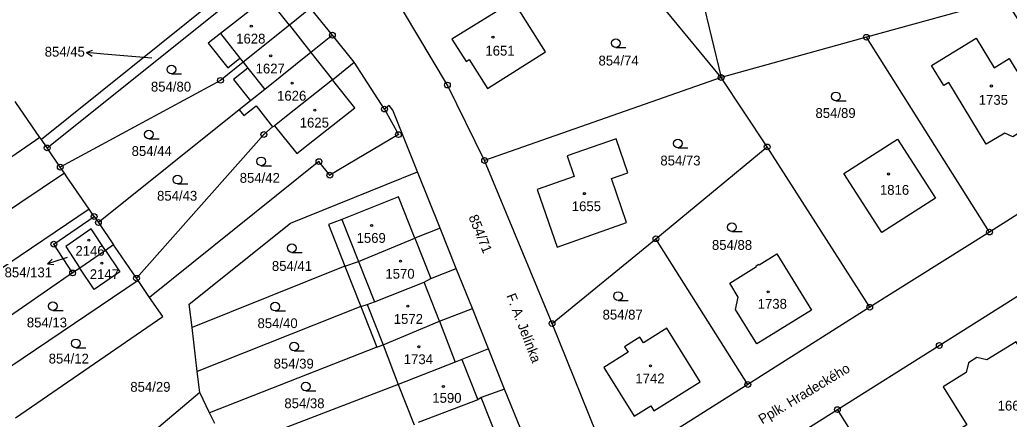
# Model space of a CAD drawing. Extents: x -680203 to -673936, y -1102717 to -1093650.
# Drawn here: x -679106 to -678934.7, y -1097695.8 to -1097626.7 of the extents above; entities that cross this region are included whole.
import ezdxf

# ---------------------------------------------------------------- set-up
doc = ezdxf.new("R2010")
doc.units = 0
for name, color, linetype in [('SOxx02xx_Koleje_param další_Popis10', 7, 'Continuous'), ('SOxx02xx_Staničení_Popis10', 7, 'Continuous'), ('SOxxxxxx_Koleje_hlavní_body_Popis10', 7, 'Continuous'), ('SOxxxxxx_Koleje_param další_Popis10', 7, 'Continuous'), ('SOxxxxxx_Osa_bod_P', 7, 'Continuous'), ('SOxxxxxx_Staničení_Popis10', 7, 'Continuous'), ('x_prac', 7, 'Continuous')]:
    doc.layers.add(name, color=color, linetype=linetype)

msp = doc.modelspace()

# ---------------------------------------------------------------- linework, layer by layer
at = {"layer": 'SOxx02xx_Koleje_param další_Popis10'}
for centre, radius in [((-679051.84, -1097629.37), 0.5), ((-679051.84, -1097629.37), 0.0303), ((-678959.4, -1097629.72), 0.5), ((-678959.4, -1097629.72), 0.0303), ((-678984.53, -1097636.69), 0.5), ((-679071.21, -1097637.18), 0.5), ((-679071.21, -1097637.18), 0.0303), ((-679031.92, -1097637.99), 0.5), ((-679031.92, -1097637.99), 0.0303), ((-678984.53, -1097636.69), 0.0303), ((-679042.81, -1097642.16), 0.5), ((-679042.81, -1097642.16), 0.0303), ((-679063.71, -1097646.55), 0.5), ((-679063.71, -1097646.55), 0.0303), ((-679040.41, -1097646.58), 0.5), ((-679040.41, -1097646.58), 0.0303), ((-679101.21, -1097648.88), 0.5), ((-678976.57, -1097648.7), 0.5), ((-679101.21, -1097648.88), 0.0303), ((-678976.57, -1097648.7), 0.0303), ((-679098.94, -1097652.2), 0.5), ((-679054.16, -1097651.25), 0.5), ((-679054.16, -1097651.25), 0.0303), ((-679025.48, -1097651.06), 0.5), ((-679025.48, -1097651.06), 0.0303), ((-679098.94, -1097652.2), 0.0303), ((-679052.28, -1097653.59), 0.5), ((-679052.28, -1097653.59), 0.0303), ((-679093.08, -1097660.74), 0.5), ((-679093.08, -1097660.74), 0.0303), ((-679092.35, -1097661.79), 0.5), ((-679092.35, -1097661.79), 0.0303), ((-678938.09, -1097663.44), 0.5), ((-678938.09, -1097663.44), 0.0303), ((-679100.06, -1097665.53), 0.5), ((-679100.06, -1097665.53), 0.0303), ((-678995.83, -1097664.6), 0.5), ((-678995.83, -1097664.6), 0.0303), ((-679096.8, -1097670.52), 0.5), ((-679096.8, -1097670.52), 0.0303), ((-679085.74, -1097671.43), 0.5), ((-679085.74, -1097671.43), 0.0303), ((-678958.82, -1097676.45), 0.5), ((-678958.82, -1097676.45), 0.0303), ((-679013.81, -1097679.28), 0.5), ((-679013.81, -1097679.28), 0.0303), ((-678946.78, -1097683.07), 0.5), ((-678946.78, -1097683.07), 0.0303), ((-678979.92, -1097689.82), 0.5), ((-678979.92, -1097689.82), 0.0303), ((-678964.41, -1097694.17), 0.5), ((-678964.41, -1097694.17), 0.0303)]:
    msp.add_circle(centre, radius, dxfattribs=at)
at = {"layer": 'SOxx02xx_Staničení_Popis10'}
for p, q in [((-679094.39, -1097632.39), (-679093.35, -1097631.98)), ((-679091.4, -1097632.65), (-679094.39, -1097632.39)), ((-679094.39, -1097632.39), (-679093.44, -1097632.98)), ((-679083.11, -1097633.35), (-679091.4, -1097632.65)), ((-679098.28, -1097667.99), (-679101.13, -1097668.92)), ((-679101.13, -1097668.92), (-679100.34, -1097668.13)), ((-679101.13, -1097668.92), (-679100.03, -1097669.08)), ((-679097.73, -1097667.82), (-679098.28, -1097667.99))]:
    msp.add_line(p, q, dxfattribs=at)
at = {"layer": 'SOxxxxxx_Koleje_hlavní_body_Popis10'}
for p, q in [((-679002.78, -1097631.49), (-679001.03, -1097631.49)), ((-679079.71, -1097636.06), (-679077.96, -1097636.06)), ((-678964.66, -1097640.71), (-678962.91, -1097640.71)), ((-679083.6, -1097647.3), (-679081.85, -1097647.3)), ((-678992.04, -1097648.88), (-678990.29, -1097648.88)), ((-679064.15, -1097651.95), (-679062.4, -1097651.95)), ((-679078.63, -1097655.12), (-679076.88, -1097655.12)), ((-678982.67, -1097663.34), (-678980.92, -1097663.34)), ((-679058.84, -1097666.98), (-679057.09, -1097666.98)), ((-679002.39, -1097675.26), (-679000.64, -1097675.26)), ((-679100.22, -1097677.03), (-679098.47, -1097677.03)), ((-679061.73, -1097677.1), (-679059.98, -1097677.1)), ((-679096.25, -1097683.45), (-679094.5, -1097683.45)), ((-679058.48, -1097683.99), (-679056.73, -1097683.99)), ((-679056.46, -1097690.92), (-679054.71, -1097690.92))]:
    msp.add_line(p, q, dxfattribs=at)
for centre in [(-679002.78, -1097630.74), (-679079.71, -1097635.31), (-678964.66, -1097639.96), (-679083.6, -1097646.55), (-678992.04, -1097648.13), (-679064.15, -1097651.2), (-679078.63, -1097654.37), (-678982.67, -1097662.59), (-679058.84, -1097666.23), (-679002.39, -1097674.51), (-679100.22, -1097676.28), (-679061.73, -1097676.35), (-679096.25, -1097682.7), (-679058.48, -1097683.24), (-679056.46, -1097690.17)]:
    msp.add_circle(centre, 0.75, dxfattribs=at)
at = {"layer": 'SOxxxxxx_Koleje_param další_Popis10'}
for centre in [(-679065.87, -1097627.79), (-679024.04, -1097629.71), (-679062.52, -1097632.96), (-679058.8, -1097637.67), (-678937.76, -1097638.16), (-679054.88, -1097642.33), (-678955.57, -1097653.39), (-679008.22, -1097656.79), (-679045.04, -1097662.29), (-679094.01, -1097664.86), (-679091.75, -1097668.84), (-679040.05, -1097668.48), (-678976.39, -1097673.78), (-679038.79, -1097676.25), (-679036.87, -1097683.28), (-678996.78, -1097686.6), (-679032.63, -1097690.16)]:
    msp.add_circle(centre, 0.175, dxfattribs=at)
at = {"layer": 'SOxxxxxx_Staničení_Popis10'}
for p, q in [((-679059.29, -1097627.63), (-679055.57, -1097632.35)), ((-679071.19, -1097629.09), (-679067.84, -1097633.33)), ((-679055.57, -1097632.35), (-679051.84, -1097637.07)), ((-679066.47, -1097635.07), (-679063.56, -1097638.75)), ((-679050.2, -1097661.24), (-679047.31, -1097668.54)), ((-679037.57, -1097664.52), (-679034.82, -1097671.49)), ((-679047.31, -1097668.54), (-679044.56, -1097675.5)), ((-679033.28, -1097678.84), (-679035.94, -1097672.09)), ((-679045.81, -1097675.97), (-679043.05, -1097682.95)), ((-679033.28, -1097678.84), (-679030.6, -1097685.94)), ((-679029.41, -1097685.48), (-679026.64, -1097692.45)), ((-679023.3, -1097699.06), (-679026.06, -1097692.07))]:
    msp.add_line(p, q, dxfattribs=at)
at = {"layer": 'x_prac'}
for p, q in [((-678984.53, -1097636.69), (-679003.26, -1097613.93)), ((-679062.79, -1097615.8), (-679102.21, -1097647.44)), ((-679101.21, -1097648.88), (-679061.66, -1097617.2)), ((-678989.3, -1097617.1), (-678984.53, -1097636.69)), ((-678935.44, -1097623.06), (-678959.4, -1097629.72)), ((-679055.62, -1097624.69), (-679059.29, -1097627.63)), ((-679051.84, -1097629.37), (-679055.62, -1097624.69)), ((-679059.29, -1097627.63), (-679067.28, -1097634.04)), ((-679051.84, -1097629.37), (-679055.57, -1097632.35)), ((-679048.07, -1097634.05), (-679051.84, -1097629.37)), ((-678959.4, -1097629.72), (-678984.53, -1097636.69)), ((-678938.09, -1097663.44), (-678959.4, -1097629.72)), ((-679051.84, -1097637.07), (-679048.07, -1097634.05)), ((-679042.81, -1097642.16), (-679048.07, -1097634.05)), ((-678984.53, -1097636.69), (-679025.48, -1097651.06)), ((-678976.57, -1097648.7), (-678984.53, -1097636.69)), ((-679066.02, -1097640.72), (-679067.98, -1097642.28)), ((-679067.98, -1097642.28), (-679092.35, -1097661.79)), ((-679042.81, -1097642.16), (-679040.41, -1097646.58)), ((-679062.18, -1097645.22), (-679061.84, -1097645.03)), ((-679102.46, -1097647.07), (-679126.66, -1097663.5)), ((-679102.21, -1097647.44), (-679102.46, -1097647.07)), ((-679101.21, -1097648.88), (-679102.21, -1097647.44)), ((-679098.94, -1097652.2), (-679101.21, -1097648.88)), ((-678995.83, -1097664.6), (-678976.57, -1097648.7)), ((-678958.82, -1097676.45), (-678976.57, -1097648.7)), ((-679013.81, -1097679.28), (-679025.48, -1097651.06)), ((-679098.22, -1097653.26), (-679122.52, -1097669.54)), ((-679098.22, -1097653.26), (-679098.94, -1097652.2)), ((-679033.19, -1097662.77), (-679037.09, -1097653.02)), ((-679093.96, -1097659.45), (-679118.2, -1097675.83)), ((-679093.35, -1097660.35), (-679093.96, -1097659.45)), ((-679093.08, -1097660.74), (-679093.35, -1097660.35)), ((-679100.06, -1097665.53), (-679093.08, -1097660.74)), ((-679093.08, -1097660.74), (-679092.35, -1097661.79)), ((-679092.35, -1097661.79), (-679089.71, -1097665.65)), ((-679033.19, -1097662.77), (-679037.57, -1097664.52)), ((-679030.4, -1097669.73), (-679033.19, -1097662.77)), ((-678938.09, -1097663.44), (-678958.82, -1097676.45)), ((-679096.8, -1097670.52), (-679100.06, -1097665.53)), ((-679013.81, -1097679.28), (-678995.83, -1097664.6)), ((-678979.92, -1097689.82), (-678995.83, -1097664.6)), ((-679091.12, -1097666.62), (-679095.56, -1097669.67)), ((-679089.71, -1097665.65), (-679091.12, -1097666.62)), ((-679096.8, -1097670.52), (-679113.82, -1097682.21)), ((-679095.56, -1097669.67), (-679096.8, -1097670.52)), ((-679049.67, -1097669.37), (-679076.13, -1097679.96)), ((-679049.67, -1097669.37), (-679046.93, -1097676.3)), ((-679027.61, -1097676.69), (-679030.4, -1097669.73)), ((-679085.45, -1097671.85), (-679111.13, -1097689.12)), ((-679085.45, -1097671.85), (-679085.74, -1097671.43)), ((-679083.47, -1097674.74), (-679085.45, -1097671.85)), ((-679046.93, -1097676.3), (-679075.23, -1097687.55)), ((-679046.93, -1097676.3), (-679044.13, -1097683.38)), ((-679024.82, -1097683.65), (-679027.61, -1097676.69)), ((-678958.82, -1097676.45), (-678979.92, -1097689.82)), ((-679075.23, -1097687.55), (-679076.13, -1097679.96)), ((-679044.13, -1097683.38), (-679073.09, -1097694.73)), ((-679044.13, -1097683.38), (-679043.05, -1097682.95)), ((-679043.05, -1097682.95), (-679040.44, -1097689.85)), ((-679022.03, -1097690.62), (-679024.82, -1097683.65)), ((-679074.8, -1097691.19), (-679075.23, -1097687.55)), ((-679074.8, -1097691.19), (-679087.96, -1097702.3)), ((-679073.09, -1097694.73), (-679074.8, -1097691.19)), ((-679040.44, -1097689.85), (-679069.98, -1097701.12)), ((-679040.44, -1097689.85), (-679037.67, -1097696.82)), ((-679019.24, -1097697.58), (-679022.03, -1097690.62)), ((-678982.08, -1097705.25), (-678964.41, -1097694.17)), ((-678944.57, -1097725.49), (-678964.41, -1097694.17)), ((-679072.2, -1097696.56), (-679073.09, -1097694.73))]:
    msp.add_line(p, q, dxfattribs=at)
for points in [[(-679059.29, -1097627.63), (-679063.15, -1097622.73), (-679071.19, -1097629.09), (-679073.32, -1097630.76), (-679069.96, -1097635), (-679067.84, -1097633.33), (-679067.28, -1097634.04)], [(-679014.94, -1097632.24), (-679020.47, -1097623.5), (-679031.15, -1097630.03), (-679028.69, -1097633.9), (-679028.18, -1097633.58), (-679024.97, -1097638.57), (-679014.94, -1097632.24)], [(-678935.44, -1097623.06), (-678919.47, -1097648.09), (-678920.39, -1097652.2), (-678938.09, -1097663.44)], [(-679025.48, -1097651.06), (-679031.92, -1097637.99), (-679039.55, -1097625.26)], [(-678931.5, -1097637.18), (-678932.14, -1097637.57), (-678929.14, -1097642.45), (-678932.31, -1097644.36), (-678932.35, -1097645.93), (-678934.07, -1097646.97), (-678935.42, -1097646.31), (-678938.64, -1097648.22), (-678945.14, -1097637.58), (-678945.99, -1097638.08), (-678948.11, -1097634.61), (-678940.4, -1097629.87), (-678937.26, -1097634.99), (-678934.69, -1097633.41), (-678933.37, -1097635.57), (-678932.73, -1097635.17), (-678931.5, -1097637.18)], [(-679055.57, -1097632.35), (-679063.56, -1097638.75), (-679066.02, -1097640.72)], [(-679067.28, -1097634.04), (-679071.21, -1097637.18), (-679098.94, -1097652.2)], [(-679067.28, -1097634.04), (-679066.47, -1097635.07), (-679068.94, -1097637.02), (-679066.02, -1097640.72)], [(-679061.84, -1097645.03), (-679058.02, -1097649.86), (-679056.03, -1097648.28), (-679047.98, -1097641.96), (-679051.84, -1097637.07)], [(-679051.84, -1097637.07), (-679059.84, -1097643.46), (-679061.84, -1097645.03)], [(-679102.46, -1097647.07), (-679106.63, -1097640.99), (-679106.73, -1097640.86)], [(-679067.98, -1097642.28), (-679067.18, -1097643.26), (-679065.05, -1097641.58), (-679062.18, -1097645.22)], [(-679037.09, -1097653.02), (-679041.37, -1097642.35), (-679042.03, -1097641.53), (-679042.81, -1097642.16)], [(-679062.18, -1097645.22), (-679063.71, -1097646.55), (-679085.74, -1097671.43)], [(-679040.41, -1097646.58), (-679052.28, -1097653.59), (-679054.16, -1097651.25), (-679083.47, -1097674.74)], [(-679003.51, -1097654.15), (-679000.68, -1097653.17), (-679002.71, -1097647.31), (-679011.21, -1097650.26), (-679009.96, -1097653.85), (-679016.39, -1097656.08), (-679012.95, -1097666.03), (-679000.9, -1097661.81), (-679003.51, -1097654.15)], [(-678956.71, -1097663.54), (-678963.28, -1097653.32), (-678953.99, -1097647.35), (-678947.41, -1097657.56), (-678956.71, -1097663.54)], [(-679093.96, -1097659.45), (-679097.78, -1097653.9), (-679098.22, -1097653.26)], [(-679076.13, -1097679.96), (-679076.61, -1097675.92), (-679059.09, -1097661.92), (-679037.09, -1097653.02)], [(-679037.57, -1097664.52), (-679040.4, -1097657.35), (-679050.2, -1097661.24), (-679052.52, -1097662.15), (-679049.67, -1097669.37)], [(-679091.12, -1097666.62), (-679093.58, -1097662.9), (-679098, -1097665.94), (-679095.56, -1097669.67)], [(-679049.67, -1097669.37), (-679047.31, -1097668.54), (-679037.57, -1097664.52)], [(-679091.12, -1097666.62), (-679088.66, -1097670.35), (-679093.1, -1097673.4), (-679095.56, -1097669.67)], [(-679085.74, -1097671.43), (-679088.92, -1097666.8), (-679089.71, -1097665.65)], [(-678982.05, -1097676.84), (-678981.57, -1097674.71), (-678983.06, -1097672.26), (-678978.41, -1097669.4), (-678978.5, -1097669.26), (-678978.03, -1097668.97), (-678977.94, -1097669.11), (-678974.87, -1097667.22), (-678968.89, -1097676.95), (-678977.04, -1097681.95), (-678978.38, -1097682.78), (-678979.99, -1097680.17), (-678982.05, -1097676.84)], [(-679046.93, -1097676.3), (-679045.81, -1097675.97), (-679044.56, -1097675.5), (-679035.94, -1097672.09), (-679034.82, -1097671.49), (-679030.4, -1097669.73)], [(-678964.41, -1097694.17), (-678946.78, -1097683.07), (-678929.16, -1097671.92)], [(-679106.71, -1097695.57), (-679081.2, -1097678.05), (-679083.47, -1097674.74)], [(-679043.05, -1097682.95), (-679033.28, -1097678.84), (-679027.61, -1097676.69)], [(-678979.92, -1097689.82), (-679003.42, -1097704.65), (-679004.82, -1097701.42), (-679013.81, -1097679.28)], [(-679000.66, -1097684.25), (-679004.87, -1097686.87), (-678999.6, -1097695.33), (-678996.72, -1097693.53), (-678996.19, -1097694.37), (-678988.16, -1097689.37), (-678993.94, -1097680.08), (-678997.98, -1097682.59), (-678998.59, -1097681.61), (-678999.99, -1097682.48), (-679001.27, -1097683.28), (-679000.66, -1097684.25)], [(-678946.08, -1097690.23), (-678942, -1097696.81), (-678943.37, -1097697.67), (-678942.46, -1097699.04), (-678948.07, -1097702.73), (-678944.46, -1097708.58), (-678934.54, -1097702.35), (-678933.35, -1097701.61), (-678924.82, -1097696.26), (-678927.79, -1097691.6), (-678933.47, -1097682.42), (-678938.57, -1097685.58), (-678940.27, -1097685.16), (-678941.71, -1097686.06), (-678942.13, -1097687.74), (-678943.33, -1097688.5), (-678946.08, -1097690.23)], [(-679024.82, -1097683.65), (-679029.41, -1097685.48), (-679030.6, -1097685.94), (-679040.44, -1097689.85)], [(-679022.03, -1097690.62), (-679026.06, -1097692.07), (-679026.64, -1097692.45), (-679037, -1097696.39)]]:
    msp.add_lwpolyline(points, dxfattribs=at)

# ---------------------------------------------------------------- texts
at = {"layer": 'SOxx02xx_Staničení_Popis10'}
for s, rotation, p in [('F. A. Jelínka', 291, (-679021.76, -1097674.44)), ('Pplk. Hradeckého', 31, (-678977.43, -1097696.74))]:
    msp.add_text(s, height=1.7, rotation=rotation, dxfattribs=at).set_placement(p)
at = {"layer": 'SOxxxxxx_Osa_bod_P'}
for s, p in [('1628', (-679068.49, -1097630.81)), ('854/45', (-679101.64, -1097633.08)), ('1651', (-679025.35, -1097632.9)), ('854/74', (-679005.77, -1097634.61)), ('1627', (-679065.13, -1097635.99)), ('854/80', (-679083.25, -1097639.12)), ('1626', (-679061.41, -1097640.7)), ('1735', (-678939.94, -1097641.41)), ('854/89', (-678968.21, -1097643.69)), ('1625', (-679057.49, -1097645.35)), ('854/44', (-679086.59, -1097650.27)), ('854/73', (-678995.06, -1097651.91)), ('854/42', (-679067.88, -1097654.91)), ('1816', (-678957.05, -1097656.99)), ('854/43', (-679082.19, -1097658.01)), ('1655', (-679010.39, -1097659.82)), ('1569', (-679047.65, -1097665.31)), ('854/88', (-678986.13, -1097666.52)), ('2146', (-679096.32, -1097667.54)), ('854/41', (-679062.31, -1097670.16)), ('854/131', (-679108.58, -1097671.27)), ('2147', (-679093.84, -1097671.58)), ('1570', (-679042.66, -1097671.51)), ('1738', (-678978.21, -1097676.71)), ('854/87', (-679005.06, -1097678.58)), ('854/13', (-679104.73, -1097679.94)), ('854/40', (-679064.8, -1097680.06)), ('1572', (-679041.21, -1097679.33)), ('854/12', (-679100.95, -1097686.19)), ('854/39', (-679062.01, -1097687.06)), ('1734', (-679039.48, -1097686.3)), ('854/29', (-679086.82, -1097691.08)), ('1742', (-678999.39, -1097689.62)), ('1590', (-679034.54, -1097692.99)), ('854/38', (-679060.15, -1097693.92)), ('1666', (-678936.67, -1097694.33))]:
    msp.add_text(s, height=1.7, dxfattribs=at).set_placement(p)
msp.add_text('854/71', height=1.7, rotation=292, dxfattribs=at).set_placement((-679028.3, -1097660.83))

doc.saveas('drawing.dxf')
